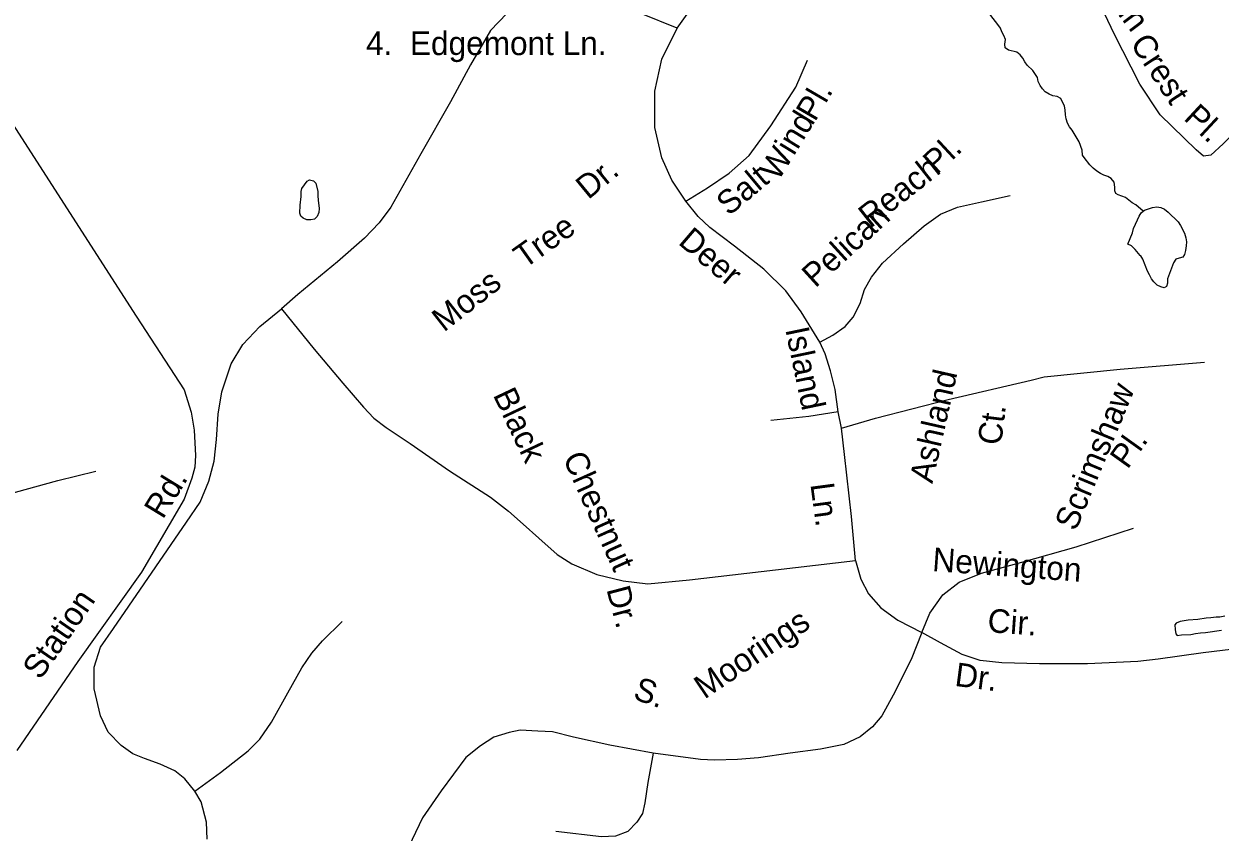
# Model space of a CAD drawing. Extents: x 2290055 to 2389491, y 66597 to 237875.
# Drawn here: x 2355737 to 2360547, y 179998 to 183248 of the extents above; entities that cross this region are included whole.
import ezdxf

# ---------------------------------------------------------------- set-up
doc = ezdxf.new("R2010")
doc.units = 0
for name, color, linetype in [('Exist Hydrographic Creek Single Shore', 7, 'Continuous'), ('Exist Hydrographic Lake Shore', 7, 'Continuous'), ('Exist Hydrographic Pond Under 1500 Sq Ft', 7, 'Continuous'), ('Exist Road Non-System Type 51', 7, 'Continuous'), ('Exist Road Non-System Type 51 Label', 7, 'Continuous')]:
    doc.layers.add(name, color=color, linetype=linetype)

msp = doc.modelspace()

# ---------------------------------------------------------------- linework, layer by layer
at = {"layer": 'Exist Hydrographic Creek Single Shore'}
msp.add_lwpolyline([(2360237.5, 182494.7), (2360208.5, 182520.1), (2360194, 182528.4), (2360166.5, 182549.3), (2360137.2, 182560.3), (2360127.5, 182565.7), (2360124, 182576.1), (2360124.2, 182591.4), (2360120.5, 182611.2), (2360109, 182625.7), (2360095.7, 182634.2), (2360080, 182639.7), (2360065.5, 182645.9), (2360050.7, 182655), (2360036.5, 182667), (2360022.7, 182680.5), (2360000, 182710.5), (2359993.7, 182719.9), (2359991.7, 182739.3), (2359980.5, 182773.1), (2359951.7, 182820.3), (2359941.5, 182833.4), (2359933, 182848.7), (2359927.7, 182865.8), (2359925.5, 182882.6), (2359924.5, 182901.7), (2359920.7, 182917.2), (2359906.5, 182947.7), (2359892, 182955.9), (2359875, 182958.3), (2359859.5, 182964.6), (2359843.7, 182974.2), (2359832.2, 182986.3), (2359823.7, 182999.3), (2359816, 183016.3), (2359812.2, 183031.8), (2359794.5, 183060), (2359770.7, 183081.6), (2359761.7, 183094.9), (2359753.5, 183110.2), (2359742.7, 183123.5), (2359729.5, 183133.9), (2359695.5, 183141.8), (2359683.2, 183151.9), (2359682, 183166.2), (2359684, 183184.4), (2359677.5, 183201.3), (2359669.7, 183215.9), (2359664, 183230.2), (2359657.2, 183240.3), (2359621.2, 183286.6)], dxfattribs=at)
at = {"layer": 'Exist Hydrographic Lake Shore'}
for points in [[(2360237.5, 182494.7), (2360242.5, 182498.8), (2360274.7, 182509.5), (2360292.5, 182512.1), (2360309, 182509.8), (2360324, 182502.5), (2360337.7, 182491.2), (2360378.5, 182452.4), (2360387.5, 182437.3), (2360403.2, 182406.1), (2360409.7, 182387.8), (2360411.5, 182371.8), (2360410.7, 182355.7), (2360408, 182337.2), (2360403.2, 182321.1), (2360396.5, 182309.7), (2360382, 182306.1), (2360369.5, 182301.9), (2360359.7, 182286.5), (2360335.5, 182222.5), (2360336, 182205.4), (2360332, 182191.6), (2360322.7, 182186.6)], [(2360322.7, 182186.6), (2360308.2, 182190.7), (2360294.2, 182197.8), (2360280.5, 182210.2), (2360271, 182223.2), (2360263.2, 182239.3), (2360255, 182254), (2360236, 182302), (2360228.2, 182315.1), (2360225.7, 182317), (2360205.2, 182340.6), (2360191, 182355.3), (2360176.5, 182362.5), (2360194.2, 182407.5), (2360199, 182425.2), (2360215, 182459.3), (2360221.2, 182474.5), (2360229.7, 182488.4), (2360237.5, 182494.7)]]:
    msp.add_lwpolyline(points, dxfattribs=at)
at = {"layer": 'Exist Hydrographic Pond Under 1500 Sq Ft'}
for points in [[(2356891, 182459.2), (2356875, 182459.8), (2356859.7, 182466.9), (2356849.7, 182474.6), (2356846.5, 182486.7), (2356847.5, 182519.4), (2356851.5, 182553.6), (2356851.5, 182573.3), (2356854, 182585.8), (2356875.7, 182615.5), (2356885.2, 182620.3), (2356901.5, 182617.1), (2356910.2, 182607), (2356918, 182574.4), (2356918.2, 182556.5), (2356919.7, 182538.9), (2356924.5, 182504.9), (2356923, 182489.8), (2356916, 182473.1), (2356905.5, 182462.5), (2356891, 182459.2)], [(2360565.9, 180866.8), (2360546.6, 180862.4), (2360531.1, 180862.3), (2360509.9, 180859.2), (2360490.9, 180857.8), (2360457.4, 180853.2), (2360418.6, 180849.7), (2360385.9, 180845.3), (2360370.4, 180838.3), (2360365.4, 180831.2), (2360365.9, 180812.8), (2360369.1, 180794.8), (2360374.4, 180789.1)], [(2360374.4, 180789.1), (2360392.1, 180791.3), (2360429.4, 180793.3), (2360447.6, 180796.9), (2360467.6, 180799.7), (2360488.1, 180800.8), (2360553.1, 180810.1)]]:
    msp.add_lwpolyline(points, dxfattribs=at)
at = {"layer": 'Exist Road Non-System Type 51'}
msp.add_line((2359024.2, 181622.5), (2359011.7, 181687.9), dxfattribs=at)
for points in [[(2354586.7, 184515.3), (2355231.5, 183560.2), (2356187.5, 182072.6), (2356380.5, 181776.7), (2356408.6, 181686.4), (2356421, 181614.7), (2356427.2, 181511.9), (2356424.1, 181465.2), (2356411.7, 181421.6), (2356380.5, 181337.4)], [(2358364.1, 183230), (2358473, 183385.7), (2358541.6, 183494.8), (2358590.7, 183604)], [(2358364.1, 183230), (2358217.7, 183289.2), (2358105.6, 183335.9), (2357993.5, 183370.2), (2357925, 183376.4), (2357865.8, 183373.3), (2357797.3, 183354.6), (2357738.2, 183329.7), (2357679, 183289.2), (2357613.6, 183220.6), (2357532.7, 183083.6), (2357451.7, 182934), (2357333.4, 182725.3), (2357211.9, 182510.3), (2357165.2, 182448), (2357106.1, 182385.7), (2356997.1, 182290.7), (2356838.3, 182159.9), (2356772.9, 182102.2)], [(2360786.1, 182951.8), (2360724.1, 182922.8), (2360662.1, 182869.1), (2360558.7, 182765.6), (2360509.1, 182720.1), (2360480.2, 182716), (2360451.2, 182740.8), (2360306.5, 182881.5), (2360223.9, 183005.6), (2360120.5, 183208.3), (2360083.3, 183286.9), (2360017.2, 183344.8), (2359930.4, 183402.7)], [(2358398.3, 182535.3), (2358342.3, 182619.4), (2358301.8, 182709.7), (2358273.8, 182831.2), (2358273.8, 182977.6), (2358301.8, 183105.4), (2358364.1, 183230)], [(2358398.3, 182535.3), (2358485.5, 182588.2), (2358572.7, 182647.4), (2358653.7, 182719.1), (2358740.8, 182837.4), (2358840.5, 182993.2), (2358887.2, 183102.2)], [(2358937, 181968.3), (2358989.9, 181996.3), (2359039.8, 182030.6), (2359070.9, 182068), (2359098.9, 182124), (2359117.6, 182180.1), (2359145.6, 182230), (2359189.2, 182286), (2359273.3, 182363.9), (2359357.4, 182435.6), (2359422.8, 182482.3), (2359491.3, 182510.3), (2359587.8, 182532.1), (2359703, 182557.1)], [(2358937, 181968.3), (2358862.3, 182089.8), (2358800, 182173.9), (2358712.8, 182261.1), (2358594.5, 182354.6), (2358494.8, 182429.3), (2358448.1, 182473), (2358398.3, 182535.3)], [(2356424.1, 180163), (2356383.6, 180212.8), (2356343.2, 180244), (2356284, 180272), (2356221.7, 180293.8), (2356175, 180312.5), (2356128.3, 180346.8), (2356075.4, 180399.7), (2356044.2, 180465.2), (2356019.3, 180574.2), (2356019.3, 180661.4), (2356044.2, 180742.4), (2356097.2, 180817.2), (2356389.9, 181244), (2356445.9, 181325), (2356480.2, 181409.1), (2356502, 181490.1), (2356511.3, 181577.3), (2356517.5, 181678.6), (2356533.1, 181768.9), (2356570.5, 181881.1), (2356617.2, 181958.9), (2356685.7, 182030.6), (2356772.9, 182102.2)], [(2356772.9, 182102.2), (2356903.7, 181940.2), (2357018.9, 181803.2), (2357102.9, 181706.6), (2357143.4, 181663), (2357193.2, 181625.6), (2357289.8, 181560.2), (2357448.6, 181451.1), (2357613.6, 181345.2), (2357685.2, 181289.2), (2357744.4, 181236.2), (2357806.7, 181180.1), (2357881.4, 181114.7), (2357940.6, 181077.3), (2358040.2, 181033.7), (2358146.1, 181008.8), (2358245.7, 180996.3), (2358413.9, 181011.9), (2358759.5, 181052.4), (2359080.2, 181089.8)], [(2359011.7, 181687.9), (2358999.3, 181778.3), (2358980.6, 181853), (2358958.8, 181921.6), (2358937, 181968.3)], [(2359024.2, 181622.5), (2359161.2, 181663), (2359453.9, 181737.8), (2359787.1, 181815.6), (2359840, 181828.1), (2360145.2, 181859.2), (2360484.6, 181887.3)], [(2359011.7, 181687.9), (2358893.4, 181669.2), (2358740.8, 181653.6)], [(2359080.2, 181089.8), (2359064.7, 181267.3), (2359036.7, 181516.6), (2359024.2, 181622.5)], [(2355026, 181167.7), (2355131.9, 181158.3), (2355175.5, 181158.3), (2355247.1, 181167.7), (2355306.2, 181192.6), (2355396.5, 181254.9), (2355486.8, 181301.6), (2355664.3, 181354.6), (2355873, 181412.2), (2356025.5, 181449.6)], [(2356380.5, 181337.4), (2356209.3, 181043), (2355953.9, 180684.8), (2355707.9, 180326.5)], [(2359348, 180800.1), (2359379.2, 180877.9), (2359432.1, 180952.7), (2359497.5, 181002.5), (2359587.8, 181039.9), (2359749.7, 181083.5), (2359967.7, 181145.8), (2360198.1, 181220.6)], [(2359080.2, 181089.8), (2359102, 181015), (2359133.2, 180955.8), (2359183, 180899.7), (2359251.5, 180849.9), (2359348, 180800.1)], [(2356424.1, 180163), (2356526.9, 180237.7), (2356639, 180325), (2356685.7, 180371.7), (2356732.4, 180440.2), (2356797.8, 180558.6), (2356853.8, 180658.3), (2356894.3, 180717.5), (2356937.9, 180767.3), (2357015.8, 180845.2)], [(2359348, 180800.1), (2359304.4, 180692.6), (2359232.8, 180549.3), (2359186.1, 180465.2), (2359148.8, 180421.5), (2359098.9, 180381), (2359033.5, 180349.9), (2358940.1, 180331.2), (2358818.7, 180315.6), (2358691, 180296.9), (2358606.9, 180290.7), (2358513.5, 180287.6), (2358457.5, 180290.7), (2358267.5, 180315.6)], [(2361393, 180307.5), (2361281.8, 180451.1), (2361207, 180541.5), (2361126.1, 180610), (2361023.3, 180675.4), (2360920.5, 180709.7), (2360808.4, 180737.7), (2360708.8, 180744), (2360634.1, 180737.7), (2360478.4, 180719.1), (2360297.8, 180694.1), (2360216.8, 180684.8), (2360014.4, 180675.4), (2359821.3, 180675.4), (2359668.8, 180678.6), (2359581.6, 180687.9), (2359510, 180712.8), (2359422.8, 180759.6), (2359348, 180800.1)], [(2358267.5, 180315.6), (2358093.2, 180348.3), (2357946.8, 180379.5), (2357862.7, 180401.3), (2357803.6, 180404.4), (2357731.9, 180407.5), (2357688.4, 180398.2), (2357626.1, 180379.5), (2357573.1, 180345.2), (2357514, 180298.5), (2357414.3, 180164.5), (2357339.6, 180055.5), (2357243.1, 179853)], [(2358267.5, 180315.6), (2358245.7, 180197.2), (2358233.3, 180116.2), (2358223.9, 180072.6), (2358202.1, 180038.4), (2358164.8, 180001), (2358115, 179982.3), (2358058.9, 179979.2), (2357875.2, 180001)], [(2356473.9, 179969.8), (2356470.8, 180038.4), (2356449, 180119.4), (2356424.1, 180163)]]:
    msp.add_lwpolyline(points, dxfattribs=at)

# ---------------------------------------------------------------- texts
at = {"layer": 'Exist Road Non-System Type 51 Label'}
for s, rotation, p in [('Autumn', 307.0678, (2359929.2, 183557.9)), ('Crest', 303.3728, (2360182.8, 183169)), ('Pl.', 59.7438, (2358918.2, 182851.4)), ('Wind', 58.4958, (2358770.1, 182612.4)), ('Pl.', 317.1315, (2360396.5, 182864.6)), ('Pl.', 42.8789, (2359406.8, 182639)), ('Reach', 38.2901, (2359140.9, 182423.8)), ('Dr.', 39.4473, (2358006, 182538.7)), ('Salt', 39.8055, (2358571.4, 182472.8)), ('Pelican', 42.2738, (2358919.3, 182183.4)), ('Tree', 35.3633, (2357749.9, 182261.1)), ('Deer', 319.3988, (2358364, 182365.3)), ('Moss', 38.0999, (2357425.5, 182006.3)), ('Island', 281.7856, (2358798.2, 182019.7)), ('Ashland', 77.2563, (2359389.9, 181397)), ('Black', 295.3126, (2357621.5, 181756.2)), ('Scrimshaw', 67.447, (2359966.6, 181204.7)), ('Ct.', 82.9032, (2359666.1, 181550.9)), ('Pl.', 54.3949, (2360174.7, 181454)), ('Chestnut', 294.185, (2357902.3, 181503.1)), ('Rd.', 58.5402, (2356295.6, 181252.7)), ('Ln.', 277.5976, (2358899.3, 181397)), ('Newington', 355.8477, (2359387.6, 181048)), ('Dr.', 284.688, (2358078.7, 180974.7)), ('Station', 55.3346, (2355802.6, 180606.6)), ('Moorings', 34.1299, (2358473.6, 180530.5)), ('Cir.', 355.8477, (2359609.6, 180802.5)), ('Dr.', 352.5701, (2359476.8, 180586.5)), ('S.', 340.4334, (2358181.9, 180535.5))]:
    msp.add_text(s, height=95, rotation=rotation, dxfattribs=at).set_placement(p)
msp.add_text('4.  Edgemont Ln.', height=95, dxfattribs=at).set_placement((2357112.4, 183122.2))

doc.saveas('drawing.dxf')
